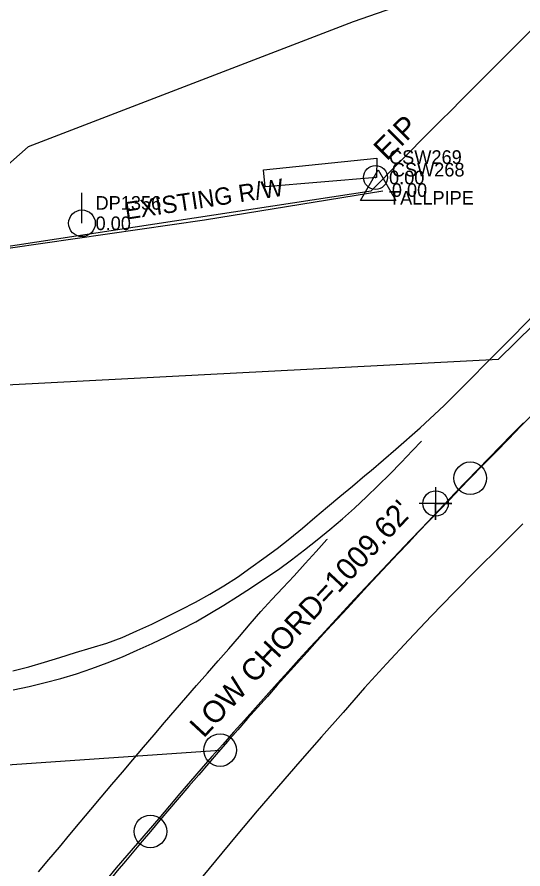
# Model space of a CAD drawing. Extents: x 1182322 to 1186765, y 572295 to 575411.
# Drawn here: x 1184747.4 to 1184840.5, y 574370 to 574526.7 of the extents above; entities that cross this region are included whole.
import ezdxf

# ---------------------------------------------------------------- set-up
doc = ezdxf.new("R2010")
doc.units = 0
for name, color, linetype in [('COGO Default Chain', 7, 'Continuous'), ('Exist DTM Regular Point CELL', 7, 'Continuous'), ('Exist Horizontal Alignment', 7, 'Continuous'), ('Exist Horizontal Alignment Point', 7, 'Continuous'), ('Exist Other Culture Fence Line', 7, 'Continuous'), ('Exist Property Iron Pin CELL', 7, 'Continuous'), ('Exist Property Iron Pin Cogo Comment', 7, 'Continuous'), ('Exist Property Iron Pin Cogo Elevation', 7, 'Continuous'), ('Exist Property Iron Pin Cogo Number', 7, 'Continuous'), ('Exist Property Iron Pin Text', 7, 'Continuous'), ('Exist Right of Way Control of Access CA Symbol CELL', 7, 'Continuous'), ('Exist Right of Way Line', 7, 'Continuous'), ('Exist Right of Way Line Text', 7, 'Continuous'), ('Exist Right of Way Monument CELL', 7, 'Continuous'), ('Exist Right of Way Monument Cogo Elevation', 7, 'Continuous'), ('Exist Right of Way Monument Cogo Number', 7, 'Continuous'), ('Exist Roads EOP', 7, 'Continuous'), ('Exist Roads EOT', 7, 'Continuous'), ('Exist Utilities Power Pole CELL', 7, 'Continuous'), ('Exist Utilities Power Pole Cogo Elevation', 7, 'Continuous'), ('Exist Utilities Power Pole Cogo Number', 7, 'Continuous'), ('Exist Utilities Power Pole Text', 7, 'Continuous'), ('Exist Utilities Water UG Line SUE LOS C', 7, 'Continuous'), ('Exist Vegetation Hedge Row', 7, 'Continuous'), ('Exist Vegetation Woods Line', 7, 'Continuous')]:
    doc.layers.add(name, color=color, linetype=linetype)

msp = doc.modelspace()

# ---------------------------------------------------------------- linework, layer by layer
at = {"layer": 'COGO Default Chain'}
msp.add_line((1184293.8, 574358.09), (1184784.76, 574391.88), dxfattribs=at)
for centre, radius, start, end in [((1187704.65, 571643.92), 4010.94, 134.23178, 135.76677), ((1185707.29, 573588.52), 1223.29, 135.76677, 139.87385), ((1186339.97, 573055.26), 2050.73, 139.87385, 144.10304)]:
    msp.add_arc(centre, radius, start, end, dxfattribs=at)
at = {"layer": 'Exist DTM Regular Point CELL'}
msp.add_lwpolyline([(1184824.41, 574440.23), (1184824.41, 574434.23), (1184824.41, 574437.23), (1184827.41, 574437.23), (1184821.41, 574437.23)], dxfattribs=at)
msp.add_circle((1184824.41, 574437.23), 2.34, dxfattribs=at)
at = {"layer": 'Exist Horizontal Alignment'}
msp.add_line((1184293.8, 574358.09), (1184784.76, 574391.88), dxfattribs=at)
for centre, radius, start, end in [((1187704.65, 571643.92), 4010.94, 134.23178, 135.76677), ((1185707.29, 573588.52), 1223.29, 135.76677, 139.87385), ((1186339.97, 573055.26), 2050.73, 139.87385, 144.10304)]:
    msp.add_arc(centre, radius, start, end, dxfattribs=at)
at = {"layer": 'Exist Horizontal Alignment Point'}
for centre in [(1184830.79, 574441.87), (1184784.76, 574391.88), (1184771.93, 574376.9)]:
    msp.add_circle(centre, 3, dxfattribs=at)
at = {"layer": 'Exist Other Culture Fence Line'}
msp.add_lwpolyline([(1184564.74, 574464.43), (1184580.28, 574465.48), (1184628.44, 574469.37), (1184701.9, 574477.86), (1184746.21, 574484.28), (1184781.87, 574489.41), (1184814.72, 574494.73)], dxfattribs=at)
at = {"layer": 'Exist Property Iron Pin CELL'}
for radius in [2.2, 0.0707]:
    msp.add_circle((1184813.35, 574497.2), radius, dxfattribs=at)
at = {"layer": 'Exist Right of Way Control of Access CA Symbol CELL'}
msp.add_line((1184749.39, 574485.06), (1184749.39, 574485.06), dxfattribs=at)
at = {"layer": 'Exist Right of Way Line'}
msp.add_line((1184812.53, 574494.67), (1184660.61, 574471.54), dxfattribs=at)
msp.add_arc((1187704.65, 571643.92), 4060.94, 134.23178, 135.41269, dxfattribs=at)
at = {"layer": 'Exist Right of Way Monument CELL'}
msp.add_line((1184813.86, 574494.88), (1184813.86, 574494.88), dxfattribs=at)
msp.add_lwpolyline([(1184810.61, 574492.99), (1184813.86, 574498.63), (1184817.11, 574492.99)], close=True, dxfattribs=at)
at = {"layer": 'Exist Roads EOP'}
for points in [[(1184812.54, 574443.29), (1184817.08, 574447.22), (1184821.6, 574451.16), (1184826, 574455.24), (1184830.23, 574459.49), (1184834.46, 574463.76), (1184838.68, 574468.02), (1184842.89, 574472.29), (1184847.13, 574476.54), (1184851.4, 574480.75), (1184855.67, 574484.97), (1184859.93, 574489.19), (1184864.2, 574493.41), (1184868.46, 574497.63), (1184872.72, 574501.86), (1184876.98, 574506.08), (1184881.24, 574510.31), (1184885.49, 574514.55), (1184889.73, 574518.78), (1184893.98, 574523.02), (1184898.26, 574527.23)], [(1184746.64, 574406.46), (1184749.55, 574407.19), (1184752.43, 574408.04), (1184755.29, 574408.92), (1184758.16, 574409.82), (1184761.03, 574410.69), (1184763.9, 574411.56), (1184766.71, 574412.6), (1184769.46, 574413.79), (1184772.18, 574415.05), (1184774.88, 574416.36), (1184777.57, 574417.7), (1184780.22, 574419.1), (1184782.85, 574420.54), (1184785.43, 574422.06), (1184787.96, 574423.69), (1184790.4, 574425.43), (1184792.82, 574427.2), (1184795.24, 574428.98), (1184797.61, 574430.81), (1184799.93, 574432.72), (1184802.21, 574434.66), (1184804.51, 574436.59), (1184806.81, 574438.51), (1184809.12, 574440.43), (1184811.42, 574442.35), (1184812.53, 574443.28)], [(1184840.48, 574433.51), (1184836.22, 574429.25), (1184831.98, 574425.07), (1184827.75, 574420.82), (1184823.58, 574416.5), (1184819.47, 574412.13), (1184815.36, 574407.75), (1184811.36, 574403.29), (1184807.39, 574398.79), (1184803.42, 574394.29), (1184799.45, 574389.79), (1184795.52, 574385.25), (1184791.59, 574380.72), (1184787.74, 574376.12), (1184783.92, 574371.5), (1184780.09, 574366.87), (1184776.42, 574362.12), (1184775.49, 574360.91)]]:
    msp.add_lwpolyline(points, dxfattribs=at)
at = {"layer": 'Exist Roads EOT'}
for points in [[(1184840.57, 574452.07), (1184838.47, 574449.92), (1184836.38, 574447.77), (1184834.29, 574445.63), (1184832.19, 574443.48), (1184830.1, 574441.33), (1184828.01, 574439.17), (1184825.94, 574437), (1184823.88, 574434.83), (1184821.81, 574432.65), (1184819.75, 574430.47), (1184817.68, 574428.3), (1184815.62, 574426.12), (1184813.55, 574423.95), (1184811.49, 574421.77), (1184809.43, 574419.58), (1184807.4, 574417.38), (1184805.36, 574415.17), (1184803.33, 574412.97), (1184801.29, 574410.76), (1184799.27, 574408.55), (1184797.26, 574406.32), (1184795.26, 574404.09), (1184793.26, 574401.85), (1184791.25, 574399.62), (1184789.25, 574397.39), (1184787.25, 574395.15), (1184785.25, 574392.92), (1184783.26, 574390.67), (1184781.3, 574388.4), (1184779.34, 574386.13), (1184777.38, 574383.86), (1184775.42, 574381.59), (1184773.46, 574379.31), (1184771.5, 574377.04), (1184769.54, 574374.77), (1184767.59, 574372.5), (1184765.65, 574370.2), (1184763.73, 574367.9)], [(1184746.7, 574402.94), (1184749.63, 574403.59), (1184752.55, 574404.28), (1184755.45, 574405.06), (1184758.32, 574405.92), (1184761.17, 574406.86), (1184763.99, 574407.9), (1184766.77, 574409.02), (1184769.52, 574410.22), (1184772.24, 574411.47), (1184774.95, 574412.76), (1184777.64, 574414.09), (1184780.3, 574415.48), (1184782.9, 574416.97), (1184785.46, 574418.53), (1184787.99, 574420.14), (1184790.51, 574421.77), (1184793.02, 574423.41), (1184795.49, 574425.11), (1184797.92, 574426.88), (1184800.3, 574428.71), (1184802.65, 574430.56), (1184804.98, 574432.45), (1184807.27, 574434.4), (1184809.51, 574436.39), (1184811.7, 574438.44), (1184813.86, 574440.52), (1184815.99, 574442.63), (1184818.07, 574444.79), (1184820.15, 574446.96), (1184821.81, 574448.69)], [(1184751.32, 574369.45), (1184753.25, 574371.75), (1184755.18, 574374.04), (1184757.1, 574376.34), (1184759.03, 574378.64), (1184760.96, 574380.94), (1184762.89, 574383.24), (1184764.83, 574385.52), (1184766.77, 574387.81), (1184768.71, 574390.1), (1184770.65, 574392.39), (1184772.6, 574394.67), (1184774.54, 574396.96), (1184776.48, 574399.24), (1184778.45, 574401.51), (1184780.43, 574403.76), (1184782.42, 574406.01), (1184784.4, 574408.26), (1184786.38, 574410.52), (1184788.34, 574412.78), (1184790.28, 574415.07), (1184792.25, 574417.34), (1184794.28, 574419.54), (1184796.32, 574421.74), (1184798.36, 574423.95), (1184800.39, 574426.16), (1184802.41, 574428.37), (1184804.42, 574430.6), (1184804.51, 574430.69)]]:
    msp.add_lwpolyline(points, dxfattribs=at)
at = {"layer": 'Exist Utilities Power Pole CELL'}
for q in [(1184759.34, 574494.4), (1184759.34, 574488.77)]:
    msp.add_line((1184759.34, 574488.77), q, dxfattribs=at)
msp.add_circle((1184759.34, 574488.77), 2.45, dxfattribs=at)
at = {"layer": 'Exist Utilities Water UG Line SUE LOS C'}
msp.add_lwpolyline([(1184698.37, 574456.58), (1184835.97, 574463.78), (1185103.91, 574726.55), (1185431.28, 575046.78)], dxfattribs=at)
at = {"layer": 'Exist Vegetation Hedge Row'}
msp.add_lwpolyline([(1184792.77, 574498.63), (1184813.58, 574500.76), (1184813.52, 574497.17), (1184793.03, 574495.49), (1184792.77, 574498.63)], dxfattribs=at)
at = {"layer": 'Exist Vegetation Woods Line'}
msp.add_lwpolyline([(1184745.21, 574655.89), (1184758.17, 574652.76), (1184785.48, 574627.78), (1184761.94, 574574.24), (1184759.66, 574572.01), (1184762.3, 574566.49), (1184771.67, 574561.83), (1184829.16, 574580.63), (1184847.28, 574576.76), (1184850.76, 574561.32), (1184848.16, 574550.7), (1184835.91, 574535.17), (1184809.27, 574525.85), (1184749.44, 574502.82), (1184732.93, 574488.3), (1184668.72, 574478.84), (1184571.69, 574471.81)], dxfattribs=at)

# ---------------------------------------------------------------- texts
at = {"layer": 'Exist Property Iron Pin Cogo Comment'}
msp.add_text('TALLPIPE', height=2.5, dxfattribs=at).set_placement((1184815.85, 574492.2))
at = {"layer": 'Exist Property Iron Pin Cogo Elevation'}
msp.add_text('0.00', height=2.5, dxfattribs=at).set_placement((1184815.85, 574495.95))
at = {"layer": 'Exist Property Iron Pin Cogo Number'}
msp.add_text('CSW269', height=2.5, dxfattribs=at).set_placement((1184815.85, 574499.7))
at = {"layer": 'Exist Property Iron Pin Text'}
msp.add_text('EIP', height=4, rotation=44.9475, dxfattribs=at).set_placement((1184815.45, 574500.09))
at = {"layer": 'Exist Right of Way Line Text'}
msp.add_text('EXISTING R/W', height=3.2, rotation=8.6579, dxfattribs=at).set_placement((1184767.46, 574489.43))
at = {"layer": 'Exist Right of Way Monument Cogo Elevation'}
msp.add_text('0.00', height=2.5, dxfattribs=at).set_placement((1184816.36, 574493.63))
at = {"layer": 'Exist Right of Way Monument Cogo Number'}
msp.add_text('CSW268', height=2.5, dxfattribs=at).set_placement((1184816.36, 574497.38))
at = {"layer": 'Exist Utilities Power Pole Cogo Elevation'}
msp.add_text('0.00', height=2.5, dxfattribs=at).set_placement((1184761.84, 574487.52))
at = {"layer": 'Exist Utilities Power Pole Cogo Number'}
msp.add_text('DP1356', height=2.5, dxfattribs=at).set_placement((1184761.84, 574491.27))
at = {"layer": 'Exist Utilities Power Pole Text'}
msp.add_text("LOW CHORD=1009.62'", height=4, rotation=47.0667, dxfattribs=at).set_placement((1184781.73, 574393.94))

doc.saveas('drawing.dxf')
